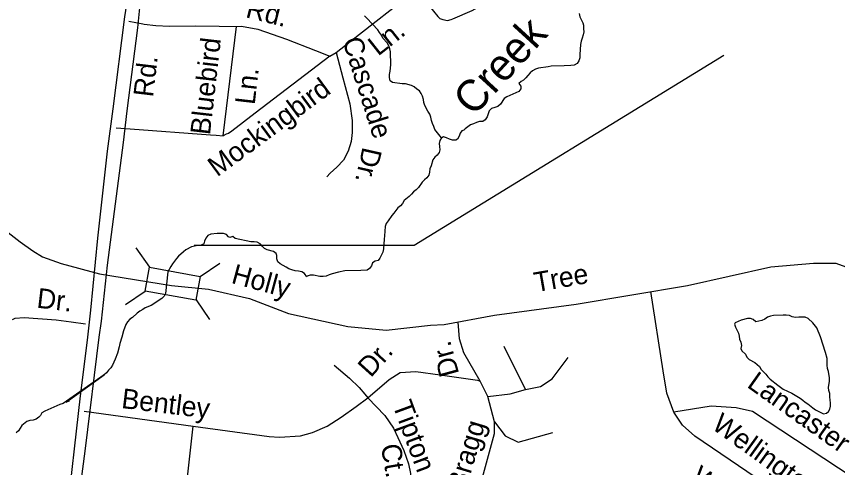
# Model space of a CAD drawing. Extents: x 2290055 to 2389491, y 66597 to 237875.
# Drawn here: x 2335488 to 2339421, y 162814 to 164973 of the extents above; entities that cross this region are included whole.
import ezdxf

# ---------------------------------------------------------------- set-up
doc = ezdxf.new("R2010")
doc.units = 0
for name, color, linetype in [('Exist Hydrographic Creek Single Shore', 7, 'Continuous'), ('Exist Hydrographic Creek Single Shore Label', 7, 'Continuous'), ('Exist Hydrographic Pond Under 1500 Sq Ft', 7, 'Continuous'), ('Exist Road Non-System Structure Non-Sys Other Number Label', 7, 'Continuous'), ('Exist Road Non-System Type 51', 7, 'Continuous'), ('Exist Road Non-System Type 51 Label', 7, 'Continuous'), ('Exist Road Primary NC Label', 7, 'Continuous'), ('Exist Road Primary NC UnDivided 4 Lane Attributed', 7, 'Continuous'), ('Exist Road Secondary Structure Standard Bridge Number Label', 7, 'Continuous')]:
    doc.layers.add(name, color=color, linetype=linetype)

msp = doc.modelspace()

# ---------------------------------------------------------------- linework, layer by layer
at = {"layer": 'Exist Hydrographic Creek Single Shore'}
for points in [[(2338182.7, 164986.5), (2338187, 164971), (2338200.5, 164942.7), (2338204, 164930.3), (2338204, 164914.2), (2338205.5, 164899.2), (2338203, 164884), (2338197.5, 164869.5), (2338192.7, 164854.1), (2338189.7, 164838.7), (2338187, 164790.7), (2338187, 164775.2), (2338181.5, 164759.9), (2338174.5, 164747.1), (2338159.5, 164739.8), (2338143, 164737.6), (2338112, 164735.6), (2338049.5, 164734.3), (2338034.7, 164731.1), (2337988, 164725.4), (2337973.5, 164720.2), (2337960, 164712.2), (2337948.2, 164702.5), (2337937.5, 164690.6), (2337928, 164678.5), (2337917, 164667), (2337905.2, 164661.5), (2337895, 164651.7), (2337904.7, 164639.6), (2337904, 164626.5), (2337893.7, 164614.3), (2337852, 164594), (2337836.5, 164588.6), (2337824.2, 164579.3), (2337806.7, 164552.2), (2337794, 164542.4), (2337779.5, 164536.7), (2337764, 164532.3), (2337753, 164521), (2337742.2, 164491.5), (2337733.2, 164478.1), (2337721.7, 164470.7), (2337706.7, 164470), (2337691.5, 164465.1), (2337677.5, 164458.5), (2337662.7, 164454), (2337637.2, 164435.4), (2337630.7, 164429.2), (2337621.2, 164425.8), (2337613, 164414.3), (2337608.5, 164399.5), (2337601, 164385.9), (2337592.2, 164380.3)], [(2337218.5, 164909.1), (2337166, 164964.6), (2337154.5, 164975.4)], [(2337524, 164391.6), (2337491.5, 164431.5), (2337486.7, 164446.1), (2337481, 164460.3), (2337476.5, 164475.4), (2337473, 164491.3), (2337468, 164505.5), (2337459.2, 164518.8), (2337444.2, 164545.8), (2337440, 164560.9), (2337437.7, 164576), (2337433.2, 164590.6), (2337426.5, 164604.6), (2337418, 164617.1), (2337405.2, 164625.3), (2337393.5, 164635.7), (2337380.5, 164641.6), (2337351, 164650.1), (2337335.2, 164650.8), (2337289.2, 164657.2), (2337278, 164664.9), (2337274.2, 164679.9), (2337275.5, 164695.3), (2337278.7, 164710.2), (2337281.2, 164741.3), (2337279.5, 164802.9), (2337277, 164818), (2337272, 164832.5), (2337263.5, 164846), (2337243.2, 164869.3), (2337236, 164883.4), (2337227.5, 164896.6), (2337218.5, 164909.1), (2337214.5, 164913.1)], [(2337525.9, 164392.4), (2337524, 164391.6), (2337515.7, 164378.4), (2337513.2, 164365.1), (2337514, 164349.9), (2337516.5, 164334.8), (2337512.5, 164321.2), (2337503.2, 164309.2), (2337491.7, 164298.9), (2337483, 164286.8), (2337474.5, 164257.2), (2337467.5, 164243.4), (2337466.7, 164227.9), (2337462.5, 164213.4), (2337453.7, 164200.1), (2337441.7, 164190.9), (2337431, 164179.4), (2337414, 164153.7), (2337403, 164142.6), (2337390.2, 164133.8), (2337380.5, 164121.9), (2337369, 164110.7), (2337344.7, 164092.1), (2337337.2, 164078.2), (2337327, 164066.7), (2337314.7, 164056.6), (2337304.5, 164044.2), (2337296, 164031.5), (2337285.5, 164020.4), (2337268.7, 163994), (2337259.2, 163982), (2337253.7, 163967.6), (2337250.5, 163922), (2337248.5, 163906.2), (2337246.2, 163859.8), (2337242.7, 163844.8), (2337229.2, 163816.6), (2337221.2, 163805.2), (2337206.7, 163801.3), (2337193.7, 163793), (2337188.7, 163778.5), (2337179.7, 163766.3), (2337168.5, 163758.9), (2337137, 163757.1), (2337060.5, 163755.7), (2337030.7, 163749), (2337000.5, 163740.6), (2336985.5, 163735.6), (2336971.5, 163729.8), (2336956.5, 163727.7), (2336940.7, 163727.7), (2336910.5, 163734.3), (2336895, 163733.9), (2336880.5, 163729.9), (2336878, 163726.4), (2336867.2, 163742.6), (2336854.5, 163750.8), (2336838.5, 163754.2), (2336823, 163755.3), (2336807.2, 163759.5), (2336792.5, 163764.8), (2336779.2, 163773), (2336751.2, 163788.6), (2336739.5, 163798.2), (2336734.5, 163812.3), (2336735.5, 163828.1), (2336732.5, 163838), (2336719.5, 163847.6), (2336689.5, 163855.3), (2336675.2, 163862), (2336664.2, 163872.9), (2336654.5, 163884.5), (2336641, 163892.3), (2336625.7, 163893.5), (2336610.7, 163893.6), (2336534.7, 163909.4), (2336523.5, 163919.3), (2336509.5, 163914.1), (2336503.2, 163917.9), (2336493.5, 163928.5), (2336479.2, 163934.5), (2336448.7, 163934.3), (2336418.2, 163931.4), (2336405, 163923.7), (2336394.5, 163912.3), (2336388.5, 163897.9), (2336385.5, 163885), (2336372, 163878.4), (2336357, 163876.9), (2336326.7, 163870.8), (2336299.2, 163856.2), (2336287.5, 163846.6), (2336264.5, 163825.3), (2336253.7, 163813.7), (2336235.5, 163789.2), (2336227.2, 163776.2), (2336212.5, 163749.7)], [(2337592.2, 164380.3), (2337577, 164380.3), (2337562, 164385.5), (2337547.2, 164391.7), (2337533.5, 164395.9), (2337525.9, 164392.4)], [(2336212.5, 163749.7), (2336202, 163647.2), (2336196, 163633.3), (2336184.5, 163622.9), (2336133, 163589.8), (2336105, 163578.5), (2336092.5, 163569.9), (2336078.5, 163562.2), (2336066, 163552.7), (2336043, 163532.1), (2336030.2, 163523.4), (2336020, 163511.6), (2336012.2, 163498), (2336000.7, 163468.4), (2335992.2, 163437.5), (2335982.7, 163407.8), (2335979.5, 163391.3), (2335971, 163360.9), (2335960.7, 163332), (2335953.5, 163318.1), (2335947.5, 163303.4), (2335939.2, 163290.5), (2335928, 163279.7), (2335918.5, 163267.7), (2335907.5, 163257.5), (2335904, 163256.9)], [(2335740.2, 163131.5), (2335726, 163126.7), (2335907.5, 163257.5), (2335711, 163120.4), (2335695.5, 163115.4), (2335681, 163109.3), (2335652.7, 163095.7), (2335623.7, 163083.3), (2335610, 163076.2), (2335603, 163062.5), (2335595.2, 163054.5), (2335582, 163046), (2335567.5, 163040.4), (2335552, 163039), (2335537.5, 163034.1), (2335514, 163015.4), (2335497.2, 162990.1), (2335486.5, 162979.1)]]:
    msp.add_lwpolyline(points, dxfattribs=at)
at = {"layer": 'Exist Hydrographic Pond Under 1500 Sq Ft'}
msp.add_lwpolyline([(2339354.2, 163070.2), (2339369, 163074.6), (2339377.2, 163081.5), (2339385, 163092.9), (2339387, 163107.8), (2339388, 163123), (2339386.5, 163136.9), (2339383.7, 163152.3), (2339384.5, 163167.7), (2339379.5, 163182.1), (2339378, 163197.2), (2339382.5, 163227.4), (2339382.2, 163243), (2339378, 163273.6), (2339373.5, 163288.4), (2339371.5, 163304), (2339370.7, 163334.8), (2339362.7, 163364.4), (2339339.2, 163438.8), (2339321.7, 163482.8), (2339302.2, 163506.5), (2339280, 163527.5), (2339265.7, 163534), (2339235.2, 163533.8), (2339219.7, 163532.4), (2339204.5, 163535.2), (2339190.2, 163541.3), (2339175, 163543), (2339160, 163543.7), (2339114.2, 163542.2), (2339099.2, 163538.7), (2339085.2, 163532.9), (2339072.7, 163524.2), (2339058.7, 163518.2), (2339044, 163513.9), (2339029, 163511.7), (2339017.7, 163522.5), (2339004.5, 163526.7), (2338989, 163526.3), (2338959, 163518.4), (2338944.5, 163513.4), (2338930.7, 163506.5), (2338927.7, 163499.4), (2338932.2, 163484.8), (2338946.2, 163457.3), (2338950.2, 163442.8), (2338951.7, 163427.6), (2338958, 163413.5), (2338961.5, 163398.6), (2338958, 163383.8), (2338963, 163372), (2338980.2, 163356.9), (2338986.2, 163342.1), (2338997, 163330.7), (2339024.2, 163316.2), (2339036.5, 163307.4), (2339047.7, 163296.7), (2339055.7, 163283.5), (2339077.7, 163261), (2339087.5, 163248.3), (2339098.2, 163237.2), (2339135.2, 163208), (2339160.5, 163189.6), (2339201.7, 163169.1), (2339241.7, 163145), (2339254.5, 163135.9), (2339266.2, 163125.9), (2339279.5, 163118.2), (2339302.7, 163099), (2339315, 163089.9), (2339354.2, 163070.2)], dxfattribs=at)
at = {"layer": 'Exist Road Non-System Structure Non-Sys Other Number Label'}
msp.add_lwpolyline([(2336338.8, 163877.3), (2337392.7, 163877.3), (2338876.7, 164787.9)], dxfattribs=at)
at = {"layer": 'Exist Road Non-System Type 51'}
for p, q in [((2337131, 164887.9), (2337402.9, 165101)), ((2336026.5, 164949.4), (2336092.8, 164936.7)), ((2336478.1, 164402.1), (2336541.5, 164924.8)), ((2337018.7, 164799.9), (2337131, 164887.9)), ((2336989.2, 164782.7), (2337018.7, 164799.9)), ((2335964.8, 164439.3), (2336032.3, 164434.3)), ((2335750.6, 163510.7), (2335817.8, 163501.5))]:
    msp.add_line(p, q, dxfattribs=at)
for points in [[(2337402.9, 165101), (2337484.8, 164998.2), (2337505.8, 164973.1), (2337516.3, 164963.4), (2337530.3, 164958), (2337552.5, 164953), (2337570.4, 164957.6), (2337578.4, 164961.9), (2337670.7, 165001.7), (2337743.3, 165040.6), (2337791.3, 165088.5), (2337844.7, 165158.5), (2337887, 165250.1)], [(2336092.8, 164936.7), (2336098.9, 164935.5), (2336155, 164929.5), (2336221.4, 164926.3), (2336343.1, 164927.1), (2336459.4, 164925.8), (2336541.5, 164924.8)], [(2336541.5, 164924.8), (2336565.4, 164925.8), (2336644.1, 164911.1), (2336781.8, 164864.4), (2336920.2, 164809.8), (2336989.2, 164782.7)], [(2337018.7, 164799.9), (2337051.4, 164679.1), (2337084.2, 164554.4), (2337095.5, 164474.8), (2337095.9, 164416.7), (2337091.3, 164374.5), (2337077.1, 164328), (2337054.8, 164285.1), (2337022.3, 164251.7), (2336991.3, 164222.5), (2336973.9, 164205.8)], [(2336989.2, 164782.7), (2336631.7, 164510.2), (2336519.3, 164423.7), (2336503.6, 164413.3), (2336492, 164408.9), (2336478.1, 164402.1)], [(2336032.3, 164434.3), (2336417.9, 164406), (2336443.9, 164405), (2336478.1, 164402.1)], [(2334857.7, 164406.8), (2335346, 164016.1), (2335505.3, 163894.4), (2335565.6, 163850.9), (2335612.6, 163822.9), (2335701.9, 163790), (2335886.1, 163740.2)], [(2337470.8, 163495.9), (2337537.4, 163498), (2337777.4, 163542.4), (2338168.5, 163595.8), (2338701.9, 163684.8), (2339101.9, 163773.8), (2339306.4, 163791.6), (2339413.1, 163791.6), (2339477.7, 163767.3)], [(2335886.1, 163740.2), (2336230.6, 163684.8), (2336408.4, 163667), (2336604, 163622.5), (2336790.7, 163551.3), (2337075.1, 163489.1), (2337259.3, 163471.4), (2337470.8, 163495.9)], [(2339613.5, 162369.5), (2338738.2, 162964.1), (2338678.5, 163016.1), (2338636.9, 163079), (2338603.1, 163169.4), (2338585, 163276), (2338527.4, 163655.7)], [(2335468.6, 163522), (2335482.1, 163528.4), (2335524, 163532.4), (2335678.7, 163520.4), (2335750.6, 163510.7)], [(2337695.8, 163231.4), (2337708.7, 163226.5), (2337630.8, 163362.3), (2337610.8, 163429.1), (2337603.4, 163510.2)], [(2337926.7, 163186.5), (2337824.4, 163393.5)], [(2337746.5, 163153.1), (2337853.3, 163166.4), (2337926.7, 163186.5), (2337997.9, 163202), (2338053.5, 163237.7), (2338131.3, 163340.1)], [(2337009.8, 163304.2), (2337082.9, 163241.8), (2337129.2, 163197.3), (2337155.9, 163165.2), (2337171.4, 163147)], [(2337272.7, 163235.4), (2337326.1, 163268.8), (2337401.7, 163273.3), (2337517.4, 163257.7), (2337695.8, 163231.4)], [(2337171.4, 163147), (2337272.7, 163235.4)], [(2337653.1, 162520.9), (2337777.6, 162977.2), (2337777.6, 163032.9), (2337746.5, 163153.1), (2337708.7, 163226.5)], [(2336334.3, 163012.3), (2336698.2, 162962.4), (2336748.1, 162958.9), (2336847.8, 162965.1), (2336906.6, 162981.1), (2336976, 163011.4), (2337043.7, 163054.2), (2337114.9, 163105.9), (2337171.4, 163147)], [(2337171.4, 163147), (2337252, 163063.1), (2337294.7, 163002.5), (2337314.3, 162958), (2337342.8, 162895.6), (2337366, 162831.4), (2337374.9, 162785.1), (2337376.7, 162715.6), (2337373.1, 162649.7), (2337371.3, 162571.3), (2337367.8, 162514.3)], [(2339767.1, 162585.7), (2339013.5, 163081.6), (2338935.6, 163099.8), (2338816.1, 163107.5), (2338636.9, 163079)], [(2335812.6, 163083.8), (2336334.3, 163012.3)], [(2337777.6, 163032.9), (2337829.2, 162966.2), (2337891.5, 162935), (2338057.8, 162981.8)], [(2336287.7, 162596.1), (2336334.3, 163012.3)]]:
    msp.add_lwpolyline(points, dxfattribs=at)
at = {"layer": 'Exist Road Primary NC UnDivided 4 Lane Attributed'}
for points in [[(2335756.8, 162429), (2335819.2, 162905.2), (2335884.5, 163438.2), (2335894.7, 163514.6), (2335923.3, 163782.6), (2336000, 164369.5), (2336018.4, 164520.2), (2336068.7, 164918.9), (2336092.9, 165158.9), (2336163.3, 165752.7), (2336192.6, 166020.7)], [(2336102.5, 165697.6), (2336081.7, 165505.3), (2336052.5, 165279.3), (2336037.2, 165174.8), (2336006, 164971.7), (2335949, 164531.1), (2335923, 164327.2), (2335875.4, 163911), (2335842.7, 163567.6), (2335826.4, 163423.8), (2335793.3, 163156.9), (2335724.3, 162550)]]:
    msp.add_lwpolyline(points, dxfattribs=at)
at = {"layer": 'Exist Road Secondary Structure Standard Bridge Number Label'}
for p, q in [((2336060, 163865.4), (2336124.4, 163772.3)), ((2336368.2, 163727.4), (2336461.3, 163791.8)), ((2336010.6, 163594), (2336103.7, 163658.4)), ((2336347.9, 163616.1), (2336412.4, 163523))]:
    msp.add_line(p, q, dxfattribs=at)
msp.add_lwpolyline([(2336124.4, 163772.3), (2336368.3, 163727.9), (2336347.6, 163614), (2336103.7, 163658.4)], close=True, dxfattribs=at)

# ---------------------------------------------------------------- texts
at = {"layer": 'Exist Hydrographic Creek Single Shore Label'}
msp.add_text('Creek', height=150, rotation=47.5317, dxfattribs=at).set_placement((2337677.6, 164489.4))
at = {"layer": 'Exist Road Non-System Type 51 Label'}
for s, rotation, p in [('Rd.', 345.9588, (2336581.3, 164969.7)), ('Ln.', 38.4158, (2337220.1, 164780.2)), ('Bluebird', 83.4224, (2336414.4, 164402.6)), ('Cascade', 287.5623, (2337048.5, 164857.8)), ('Ln.', 83.4224, (2336628.8, 164547.4)), ('Mockingbird', 36.3882, (2336449.3, 164202.3)), ('Dr.', 257.2591, (2337146.8, 164351.6)), ('Holly', 344.8739, (2336512.4, 163698)), ('Tree', 9.9393, (2337975.8, 163652.5)), ('Dr.', 353.3108, (2335581.7, 163579.2)), ('Dr.', 105.2649, (2337609.1, 163263.1)), ('Dr.', 47.9765, (2337184.9, 163240.9)), ('Lancaster', 324.6916, (2338982.5, 163201.7)), ('Bentley', 353.0796, (2335987.4, 163098.9)), ('Tipton', 290.2161, (2337287.9, 163114.4)), ('Wellington', 324.2978, (2338813.2, 163003)), ('Bragg', 73.3974, (2337638.6, 162697.9)), ('Ct.', 279.8556, (2337232.7, 162919.2)), ('Westchester', 324.2893, (2338711.8, 162751.3))]:
    msp.add_text(s, height=95, rotation=rotation, dxfattribs=at).set_placement(p)
at = {"layer": 'Exist Road Primary NC Label'}
msp.add_text('Rd.', height=95, rotation=83.2725, dxfattribs=at).set_placement((2336141.8, 164583.7))

doc.saveas('drawing.dxf')
